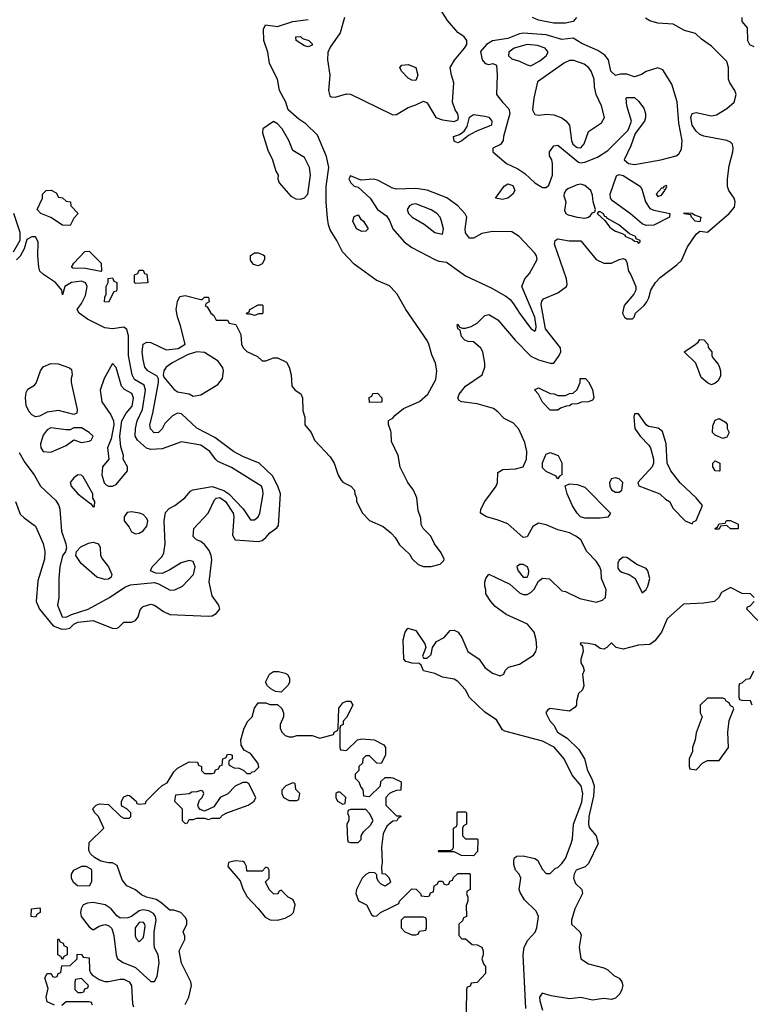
# Model space of a CAD drawing. Header units: inches. Extents: x 1793389 to 1900389, y 320802 to 470796.
# Tile 707 of 752: x 1888067 to 1891878, y 424552 to 429679. Entities that reach past the tile are written whole.
import ezdxf

# ---------------------------------------------------------------- set-up
doc = ezdxf.new("R2010")
doc.units = ezdxf.units.IN
doc.header["$MEASUREMENT"] = 0
doc.layers.add('B8482', color=7, linetype='Continuous')
doc.layers.add('B8492', color=7, linetype='Continuous')

msp = doc.modelspace()

# ---------------------------------------------------------------- linework, layer by layer
at = {"layer": 'B8482', "color": 2}
for points, elevation in [([(1890000, 428286.9), (1889993.8, 428293.8), (1889923.3, 428323.3), (1889810, 428405.2), (1889749.3, 428470), (1889719.5, 428530), (1889684.4, 428584.4), (1889675.1, 428610), (1889670, 428646), (1889663.7, 428730), (1889663.6, 428810), (1889678, 428910), (1889666, 428966), (1889618.3, 429078.3), (1889557.2, 429137.2), (1889521.7, 429161.7), (1889466, 429210), (1889452.7, 429250), (1889420.9, 429310), (1889409.6, 429370), (1889368, 429450), (1889359.5, 429510), (1889339.3, 429570), (1889338, 429630), (1889348, 429652), (1889410, 429644), (1889490, 429668.8), (1889570, 429679.5)], 238), ([(1889759.1, 429690), (1889736.3, 429610), (1889684.8, 429535.2), (1889672, 429508), (1889670.3, 429470), (1889683.1, 429390), (1889676.4, 429310), (1889683.1, 429283.1), (1889690, 429277.3), (1889710, 429274.9), (1889770, 429293), (1889790, 429290.6), (1890000, 429188.6)], 238), ([(1890000, 428806.4), (1889930, 428843.7), (1889910, 428849.4), (1889844, 428844), (1889790, 428866), (1889782, 428850), (1889792, 428830), (1889810, 428812), (1889830, 428806.8), (1889893.4, 428750), (1889930, 428690.8), (1889976.9, 428656.9), (1889992.8, 428632.7), (1890000, 428615.3)], 238), ([(1888035.3, 428470), (1888069, 428531), (1888069.2, 428570), (1888036.2, 428670)], 242), ([(1888065.2, 427425.2), (1888094.2, 427374.2), (1888142, 427310), (1888176, 427250), (1888255.9, 427175.9), (1888270.8, 427150), (1888276.3, 427130), (1888284.5, 427015.5), (1888307.7, 426950), (1888310.8, 426929.2), (1888306.8, 426910), (1888290, 426888), (1888277.3, 426830), (1888270.7, 426769.3), (1888270.6, 426670.6), (1888264.9, 426630), (1888288.2, 426570), (1888310, 426568.4), (1888337.2, 426582.8), (1888424, 426610), (1888535.3, 426670), (1888615.5, 426724.5), (1888643.7, 426736.3), (1888770, 426748), (1888790, 426742), (1888851.3, 426708.7), (1888875.3, 426710), (1888916, 426730), (1888972.3, 426790), (1888980.9, 426830), (1888970, 426857.2), (1888950, 426863.7), (1888908.5, 426851.5), (1888850, 426814), (1888810, 426795.3), (1888776.4, 426796.4), (1888748, 426810), (1888758, 426830), (1888810, 426884.7), (1888817.5, 426902.5), (1888824.5, 426950), (1888819.3, 427070), (1888826.8, 427113.2), (1888846.3, 427133.7), (1888875.3, 427150), (1888928, 427190), (1888956.4, 427223.6), (1888968.4, 427231.6), (1889070, 427247.6), (1889130, 427227.2), (1889157.4, 427210), (1889231.3, 427131.3), (1889270, 427074.8), (1889290, 427074), (1889309.2, 427090), (1889318, 427110), (1889336.2, 427210), (1889334.5, 427230), (1889326, 427250), (1889296, 427270), (1889170, 427347.3), (1889099.3, 427379.3), (1889086.6, 427390), (1889058, 427430), (1889010, 427463.6), (1888910, 427481.2), (1888810, 427445.1), (1888750, 427440.7), (1888728.3, 427448.3), (1888680.9, 427490), (1888669.6, 427510), (1888669.7, 427550), (1888678.7, 427590), (1888706.9, 427650), (1888722, 427750), (1888715.8, 427775.8), (1888666.1, 427806.1), (1888653.6, 427830), (1888633.3, 427930), (1888633.4, 428033.4), (1888626, 428066), (1888610, 428077.2), (1888550, 428069.4), (1888510, 428075.1), (1888420.1, 428120.1), (1888378, 428150), (1888366, 428170), (1888390, 428202), (1888410, 428242), (1888419.5, 428290), (1888410, 428309), (1888390, 428316.9), (1888338, 428310), (1888302, 428290), (1888290, 428246), (1888286, 428270), (1888254, 428310), (1888191.5, 428351.5), (1888172.7, 428370), (1888166.6, 428390), (1888162.7, 428450), (1888163.1, 428523.1), (1888150, 428548), (1888130, 428548.7), (1888105.4, 428534.6), (1888090, 428486), (1888070, 428448), (1888050, 428428.7)], 242), ([(1888044.7, 427170), (1888070, 427104.7), (1888090, 427084.7), (1888150, 427042), (1888190, 426952), (1888198, 426910), (1888197.1, 426870), (1888162, 426758), (1888153, 426650), (1888170.5, 426610), (1888242.4, 426522.4), (1888286.2, 426506.2), (1888313.3, 426506.7), (1888328.5, 426511.5), (1888350, 426532.2), (1888370, 426542), (1888450.4, 426550.3), (1888549.3, 426510.7), (1888571.5, 426508.5), (1888584.5, 426515.5), (1888610, 426542), (1888650, 426542), (1888669.7, 426550.3), (1888684.2, 426570), (1888694.5, 426605.5), (1888703.3, 426616.7), (1888710, 426622.8), (1888750, 426636), (1888770, 426631.3), (1888816.9, 426596.9), (1888850, 426582), (1889050, 426574), (1889070, 426574.8), (1889090, 426586.8), (1889109.2, 426610), (1889105.2, 426630), (1889070, 426679), (1889054, 426750), (1889067.2, 426867.2), (1889065.1, 426890), (1889054.5, 426914.5), (1889030, 426946), (1889010, 426962.7), (1888988, 426970), (1888970, 426988), (1888974, 427030), (1889049.3, 427110), (1889081.1, 427178.9), (1889090, 427187.7), (1889110, 427190.3), (1889138.7, 427170), (1889178.4, 427110), (1889182.4, 427090), (1889175.5, 426995.5), (1889190, 426970.8), (1889310, 426962), (1889330, 426967.3), (1889350, 426982.8), (1889370, 427007.3), (1889407.2, 427032.8), (1889414.5, 427045.5), (1889425.1, 427210), (1889411.6, 427250), (1889384, 427304), (1889314, 427370), (1889230, 427404.5), (1889181.2, 427430), (1889083.8, 427503.8), (1888990, 427552.7), (1888910, 427627.3), (1888890, 427629.6), (1888863.6, 427616.4), (1888823.7, 427576.3), (1888810, 427549.2), (1888790, 427529.5), (1888768, 427528), (1888747.9, 427547.9), (1888745.6, 427570), (1888760.5, 427630), (1888789.5, 427789.5), (1888789.5, 427809.5), (1888783.7, 427823.7), (1888734, 427850), (1888719.5, 427870), (1888709.7, 427909.7), (1888706, 427950), (1888709.6, 427990), (1888730, 428000.7), (1888750, 427998), (1888830, 427960.7), (1888892.7, 427967.3), (1888928.7, 427990), (1888905.1, 428085.1), (1888888.9, 428131.1), (1888882, 428170), (1888888.4, 428211.6), (1888902, 428238), (1888930, 428242), (1889010, 428222), (1889018, 428222), (1889030, 428234), (1889050, 428234), (1889054, 428210), (1889038, 428202), (1889034, 428190), (1889043.6, 428183.6), (1889062, 428150), (1889078, 428138), (1889090, 428114), (1889150, 428114), (1889158, 428098), (1889192.7, 428092.7), (1889219.6, 428039.6), (1889222, 427990), (1889232, 427970), (1889250, 427952), (1889305.4, 427925.4), (1889330, 427902), (1889350, 427902), (1889390, 427918), (1889410, 427918), (1889456.3, 427896.3), (1889471, 427870), (1889481, 427830), (1889484.7, 427770), (1889502, 427750), (1889530.7, 427730.7), (1889541, 427710), (1889542.8, 427642.8), (1889552, 427610), (1889552, 427570), (1889584.7, 427530), (1889602, 427490), (1889683.5, 427403.5), (1889704.7, 427370), (1889726.8, 427306.8), (1889742, 427282), (1889751.1, 427271.1), (1889792, 427250), (1889811.3, 427230), (1889812, 427210), (1889822, 427190), (1889822, 427170), (1889852, 427110), (1889890, 427072), (1889959.8, 427039.8), (1890000, 427006.6)], 238), ([(1890000, 427536.1), (1889988.4, 427571.6), (1889988.7, 427591.3), (1890000, 427598.4)], 238), ([(1888930, 424552), (1888949, 424590), (1888962, 424650), (1888958, 424670), (1888910, 424766), (1888898, 424830), (1888928, 424890), (1888927.3, 424907.3), (1888918, 424930), (1888938, 424970), (1888938, 424990), (1888930, 425006), (1888906, 425030), (1888870, 425042), (1888850, 425042), (1888802.5, 425082.5), (1888777.5, 425097.5), (1888728, 425110), (1888702, 425122), (1888670, 425148), (1888626, 425170), (1888600.4, 425200.4), (1888575.3, 425275.3), (1888550, 425288.7), (1888530, 425288.7), (1888490, 425298), (1888456.4, 425316.4), (1888436.4, 425336.4), (1888427.3, 425352.7), (1888430, 425394), (1888506, 425470), (1888478, 425530), (1888458, 425550), (1888448.4, 425568.4), (1888450, 425574), (1888466, 425590), (1888483.1, 425596.9), (1888530, 425592), (1888594, 425530), (1888610, 425522), (1888638, 425522), (1888646, 425530), (1888646, 425550), (1888626, 425570), (1888602, 425582), (1888598, 425590), (1888598, 425610), (1888610, 425632), (1888630, 425642), (1888639.6, 425639.6), (1888674, 425610), (1888678, 425598), (1888690, 425594), (1888722, 425598), (1888726, 425610), (1888786, 425670), (1888809.1, 425690.9), (1888834.6, 425705.4), (1888870, 425762), (1888890, 425782), (1888950, 425814), (1888992.7, 425812.7), (1888998, 425798), (1889014, 425790), (1889014, 425770), (1889030, 425754), (1889070, 425754), (1889082, 425758), (1889087.3, 425772.7), (1889102, 425778), (1889110, 425794), (1889122, 425798), (1889126, 425830), (1889142, 425838), (1889150, 425854), (1889167.3, 425852.7), (1889174, 425850), (1889174, 425830), (1889158, 425822), (1889154, 425810), (1889158, 425798), (1889183.6, 425783.6), (1889210, 425782), (1889234, 425770), (1889250, 425754), (1889270, 425754), (1889278, 425762), (1889290, 425764.7), (1889312.9, 425787.1), (1889310, 425806), (1889270, 425858), (1889236.4, 425876.4), (1889221.2, 425901.2), (1889219, 425930), (1889234.6, 425985.4), (1889254.6, 426025.4), (1889278, 426050), (1889290, 426094), (1889310, 426122), (1889350, 426122), (1889370, 426114), (1889410, 426114), (1889432.7, 426092.7), (1889442, 426070), (1889442, 426050), (1889424.7, 426010), (1889424.7, 425990), (1889432, 425970), (1889450, 425952), (1889470, 425944.7), (1889490, 425944.7), (1889510, 425951.3), (1889590, 425951.3), (1889630, 425938), (1889702, 425958), (1889706, 425970), (1889722, 425978), (1889726, 425990), (1889730, 426094), (1889750, 426122), (1889770, 426131), (1889790, 426131.3), (1889802, 426110), (1889770, 426046), (1889752.7, 426027.3), (1889751.6, 426008.4), (1889738, 426002), (1889734, 425990), (1889734, 425890), (1889738, 425878), (1889770, 425874), (1889826, 425930), (1889850, 425934), (1889914, 425930), (1889963.6, 425903.6), (1889972, 425890), (1889972, 425850), (1889950, 425806), (1889927.3, 425807.3), (1889890, 425846), (1889870, 425846), (1889854, 425830), (1889852.7, 425807.3), (1889834, 425790), (1889834, 425770), (1889814, 425750), (1889814, 425730), (1889834, 425710), (1889843.6, 425683.6), (1889854, 425670), (1889858, 425638), (1889890, 425634), (1889946, 425690), (1889948.4, 425711.6), (1889970, 425734), (1890000, 425732.5)], 234), ([(1890000, 425653), (1889994, 425650), (1889974, 425630), (1889974, 425590), (1890000, 425564)], 234), ([(1890000, 425497.6), (1889979.6, 425480.4), (1889959.6, 425440.4), (1889951, 425370), (1889956, 425290), (1889951.3, 425270), (1889954, 425234), (1889970, 425232), (1889990, 425212), (1889998, 425190), (1889996, 425184), (1889970, 425168), (1889950, 425178), (1889938, 425190), (1889928, 425210), (1889927.3, 425227.3), (1889916.4, 425236.4), (1889890, 425238), (1889870, 425228), (1889851.1, 425208.9), (1889821, 425150), (1889818, 425130), (1889831.6, 425091.6), (1889874, 425070), (1889899.6, 425019.6), (1889910, 425012), (1889927.3, 425012.7), (1889946, 425030), (1890000, 425057)], 234), ([(1888248.4, 424548.4), (1888210, 424566), (1888206, 424590), (1888215.3, 424635.3), (1888198, 424690), (1888210, 424712), (1888232, 424712), (1888238, 424698), (1888250, 424694), (1888262, 424698), (1888267.3, 424712.7), (1888282, 424718), (1888287.3, 424752.7), (1888330, 424754), (1888366, 424790), (1888367.3, 424812.7), (1888390, 424812), (1888398, 424798), (1888430, 424794), (1888431.3, 424730), (1888436.9, 424716.9), (1888445.4, 424705.4), (1888482, 424682), (1888510, 424671.3), (1888530, 424671), (1888590, 424684), (1888610, 424684), (1888637.3, 424670), (1888650.5, 424650), (1888654.4, 424554.4), (1888659.6, 424539.6)], 234), ([(1888447.3, 424547.3), (1888442, 424562), (1888430, 424566), (1888310, 424566), (1888286, 424546)], 234)]:
    msp.add_lwpolyline(points, dxfattribs=dict(at, elevation=elevation))
for points, elevation in [([(1889570, 429538), (1889550, 429542), (1889508, 429570), (1889506, 429590), (1889530, 429590.7), (1889541, 429581), (1889574, 429570), (1889590, 429554), (1889590, 429546)], 234), ([(1889390, 429148.7), (1889334, 429110), (1889332, 429090), (1889359.8, 428999.8), (1889384.7, 428950), (1889402, 428890), (1889414, 428870), (1889412, 428850), (1889418, 428830), (1889479.6, 428759.6), (1889505.4, 428745.4), (1889530, 428744.7), (1889550, 428752), (1889568, 428770), (1889581.2, 428870), (1889577.2, 428910), (1889550, 428962), (1889490, 428998), (1889469.2, 429050), (1889435.1, 429110), (1889410, 429137.2)], 242), ([(1888330, 428608), (1888290, 428608.7), (1888230, 428649), (1888178, 428670), (1888158, 428690), (1888186, 428750), (1888186, 428770), (1888206, 428790), (1888231.6, 428791.6), (1888256.9, 428776.9), (1888270, 428754), (1888290, 428752), (1888310, 428734), (1888332, 428730), (1888334, 428710), (1888372, 428670), (1888350, 428646)], 238), ([(1889850, 428575.3), (1889822, 428590), (1889802, 428630), (1889810, 428654), (1889830, 428662), (1889842.8, 428642.8), (1889858, 428630), (1889882, 428590), (1889870, 428578)], 234), ([(1888490, 428368), (1888410, 428382.7), (1888344.7, 428384.7), (1888338, 428390), (1888350, 428411.3), (1888407.3, 428472.7), (1888430, 428474), (1888491.6, 428411.6), (1888494, 428370)], 238), ([(1889310, 428398), (1889284.7, 428404.7), (1889270, 428426), (1889269.1, 428450.9), (1889290, 428464.7), (1889310, 428464.7), (1889335.3, 428455.3), (1889342, 428450), (1889342, 428430), (1889330, 428408)], 238), ([(1888670, 428306), (1888666, 428310), (1888666, 428350), (1888682, 428358), (1888690, 428374), (1888710, 428374), (1888718, 428358), (1888730, 428354), (1888734, 428310), (1888730, 428308.7)], 238), ([(1888530, 428208), (1888509, 428210), (1888510, 428234), (1888518, 428250), (1888518, 428290), (1888528, 428310), (1888528, 428332), (1888550, 428334), (1888558, 428318), (1888574, 428310), (1888572.7, 428272.7), (1888570, 428266), (1888558, 428262)], 238), ([(1889290, 428138), (1889270, 428146), (1889250, 428146), (1889248, 428150), (1889262, 428158), (1889266, 428170), (1889310, 428194), (1889330, 428194), (1889334, 428190), (1889334, 428150), (1889330, 428148), (1889312.7, 428147.3)], 238), ([(1888990, 427949.3), (1888944, 427936), (1888865.2, 427894.8), (1888830.5, 427869.5), (1888818.8, 427850), (1888814.8, 427830), (1888818, 427818), (1888870, 427754.9), (1888890, 427741.6), (1888950, 427730.7), (1888970, 427718.8), (1889010, 427724.9), (1889099.7, 427780.3), (1889122.9, 427810), (1889129.6, 427850), (1889126, 427866), (1889100.5, 427900.5), (1889030, 427946)], 238), ([(1888350, 427622.7), (1888270, 427644.5), (1888210, 427636.2), (1888170, 427614.5), (1888150, 427611.8), (1888130, 427620.7), (1888116.6, 427636.6), (1888101.4, 427670), (1888097.7, 427710), (1888101.7, 427738.3), (1888110, 427756), (1888144, 427776), (1888153.2, 427786.8), (1888176, 427850), (1888190, 427870.7), (1888230, 427888), (1888267.7, 427887.7), (1888326.4, 427866.4), (1888337.3, 427857.3), (1888341, 427830), (1888334.8, 427810), (1888334.8, 427790), (1888366, 427650), (1888364.7, 427630)], 242), ([(1888550, 427888), (1888506.8, 427810), (1888486.8, 427750), (1888494.8, 427690), (1888541.4, 427621.4), (1888556, 427590), (1888558, 427570), (1888543.5, 427496.5), (1888524.7, 427450), (1888532, 427390), (1888498, 427350), (1888496, 427310), (1888507.7, 427267.7), (1888517.3, 427257.3), (1888530, 427250.8), (1888550, 427250.8), (1888570, 427258.8), (1888628.7, 427330), (1888628, 427350), (1888606, 427390), (1888608, 427410), (1888594.8, 427454.8), (1888589, 427511), (1888599.3, 427590), (1888622, 427630), (1888652.9, 427667.1), (1888660.5, 427710), (1888652.2, 427732.2), (1888612.7, 427752.7), (1888598.4, 427770), (1888570, 427868)], 246), ([(1889890, 427686), (1889888, 427712), (1889902, 427718), (1889907.3, 427732.7), (1889930, 427734), (1889954, 427710), (1889954, 427690), (1889950, 427688)], 238), ([(1888230, 427554.5), (1888210, 427543.7), (1888190, 427516), (1888175.5, 427470), (1888177.3, 427450), (1888190, 427431), (1888230, 427427.3), (1888310, 427461), (1888349.3, 427490.7), (1888390, 427478), (1888430, 427484), (1888439, 427490), (1888449.2, 427510), (1888429.5, 427530), (1888390, 427553.1), (1888350, 427554.3), (1888330, 427544), (1888310, 427542.7)], 246), ([(1888370, 427308.7), (1888350, 427294), (1888331, 427270), (1888334.8, 427250), (1888370, 427210.8), (1888438, 427158), (1888450, 427142), (1888456.4, 427143.6), (1888458, 427170), (1888448.4, 427188.4), (1888448, 427210), (1888398, 427298), (1888390, 427308)], 246), ([(1888650, 427117.2), (1888626.4, 427113.6), (1888612, 427090), (1888612, 427070), (1888637.3, 427037.3), (1888650, 427012), (1888670, 427002), (1888690, 427004.7), (1888710, 427018), (1888730, 427042), (1888734.5, 427070), (1888730, 427082), (1888710, 427102.7), (1888691.1, 427108.9)], 246), ([(1888510, 426763.7), (1888470, 426776), (1888387.2, 426847.2), (1888359, 426890), (1888364, 426910), (1888385.8, 426934.2), (1888425.8, 426954.2), (1888450, 426959.1), (1888478, 426950), (1888486.8, 426930), (1888488, 426890), (1888498, 426870), (1888530.5, 426830), (1888547.3, 426790), (1888543.5, 426776.5), (1888530, 426766)], 242), ([(1889430, 426178), (1889400.4, 426180.4), (1889374.6, 426194.6), (1889358, 426210), (1889348, 426230), (1889368.9, 426271.1), (1889390, 426284.7), (1889414.6, 426285.4), (1889450, 426276), (1889462, 426270), (1889472, 426250), (1889472, 426230), (1889465.4, 426214.6)], 234), ([(1889250, 425708), (1889230, 425708), (1889190, 425688), (1889150.9, 425649.1), (1889111.6, 425628.4), (1889078.8, 425581.2), (1889030, 425558), (1889007.3, 425567.3), (1888998, 425578), (1888995.3, 425590), (1889004, 425616), (1889018, 425630), (1889026, 425650), (1889022, 425662), (1889010, 425666), (1888990, 425658), (1888963.6, 425656.4), (1888950, 425648), (1888878, 425642), (1888874, 425610), (1888914, 425570), (1888914, 425510), (1888930, 425494), (1888942, 425498), (1888950, 425514), (1888970, 425514), (1888990, 425522), (1889030, 425522), (1889050, 425514), (1889070, 425522), (1889110, 425522), (1889123.1, 425536.9), (1889146, 425550), (1889258, 425590), (1889288, 425610), (1889298, 425630), (1889260.4, 425700.4)], 234), ([(1889490, 425706), (1889454, 425690), (1889432.7, 425667.3), (1889432, 425650), (1889442, 425630), (1889470, 425614), (1889510, 425614), (1889522, 425618), (1889526, 425650), (1889506, 425670), (1889502, 425702)], 234), ([(1889736.4, 425656.4), (1889723.6, 425656.4), (1889714, 425650), (1889714, 425630), (1889722, 425610), (1889750, 425594), (1889762, 425598), (1889766, 425630)], 234), ([(1889870, 425566), (1889790, 425566), (1889778, 425562), (1889774, 425550), (1889782, 425530), (1889782, 425510), (1889772, 425490), (1889774, 425410), (1889778, 425398), (1889790, 425394), (1889830, 425394), (1889846, 425410), (1889846, 425430), (1889858, 425450), (1889894.6, 425485.4), (1889908, 425510), (1889890, 425546)], 234), ([(1889190, 425299), (1889154, 425290), (1889152, 425270), (1889216, 425196), (1889230, 425154), (1889251.6, 425111.6), (1889310, 425052), (1889345.4, 425005.4), (1889371.6, 424991.6), (1889410, 424991), (1889450, 425001), (1889482, 425018), (1889494, 425030), (1889502, 425070), (1889495.3, 425090), (1889490, 425098), (1889466, 425110), (1889430, 425146), (1889418, 425142), (1889410, 425126), (1889388.4, 425128.4), (1889366, 425150), (1889348, 425190), (1889366, 425210), (1889366, 425250), (1889362, 425262), (1889350, 425266), (1889330, 425246), (1889250, 425246), (1889248, 425270), (1889238, 425290), (1889230, 425295.3)], 234), ([(1888430, 425168), (1888369.1, 425169.1), (1888347.3, 425187.3), (1888338, 425210), (1888338, 425230), (1888348.9, 425251.1), (1888391.6, 425271.6), (1888411.6, 425271.6), (1888438, 425258), (1888442, 425250), (1888442, 425190)], 234), ([(1888150, 425006), (1888128, 425010), (1888128.7, 425050), (1888170, 425054), (1888174, 425050), (1888174, 425030), (1888158, 425022)], 234), ([(1888450, 425081.7), (1888420.3, 425079.7), (1888398.8, 425070), (1888387.3, 425050), (1888384, 425030), (1888387.3, 425010), (1888430, 424956), (1888450, 424941), (1888481.6, 424958.4), (1888510, 424967.7), (1888530, 424962), (1888546.4, 424946.4), (1888558.4, 424910), (1888570.4, 424810.4), (1888577.3, 424790), (1888606, 424770), (1888670, 424743.8), (1888750, 424671), (1888770, 424671.3), (1888783.2, 424696.8), (1888794, 424770), (1888787.7, 424807.7), (1888770, 424848.7), (1888767.1, 424867.1), (1888767.6, 424930), (1888777.7, 424990), (1888774, 425010), (1888764.4, 425024.4), (1888739.8, 425039.8), (1888710, 425044.4), (1888690, 425038.9), (1888650.4, 425010), (1888630, 425002.3), (1888590, 425001.6), (1888572.7, 425012.7), (1888544.5, 425050), (1888513.2, 425070)], 238), ([(1888710, 424980.9), (1888690, 424977.6), (1888668, 424950), (1888668.1, 424908.1), (1888674.4, 424894.4), (1888690, 424878), (1888710, 424898), (1888713.3, 424910), (1888720.1, 424960.1), (1888719.5, 424970)], 242), ([(1888290, 424786), (1888282, 424802), (1888266, 424810), (1888266, 424890), (1888270, 424894), (1888278, 424878), (1888294, 424870), (1888298, 424858), (1888314, 424850), (1888314, 424810), (1888298, 424802)], 234), ([(1888390, 424686), (1888358, 424682), (1888354, 424670), (1888354, 424630), (1888370, 424614), (1888390, 424614), (1888402, 424618), (1888407.3, 424632.7), (1888422, 424638), (1888426, 424650)], 234)]:
    msp.add_lwpolyline(points, close=True, dxfattribs=dict(at, elevation=elevation))
at = {"layer": 'B8492', "color": 2}
for points, elevation in [([(1890000, 429188.6), (1890010, 429183.8), (1890030, 429185.5), (1890090, 429222), (1890130, 429234.8), (1890170, 429254.8), (1890190, 429246), (1890234.8, 429170), (1890270, 429157.1), (1890330, 429148.5), (1890350, 429158), (1890353, 429170), (1890350, 429188), (1890335.3, 429210), (1890322, 429250), (1890329.2, 429350), (1890316, 429390), (1890309, 429430), (1890332.1, 429467.9), (1890384, 429530), (1890395.3, 429550), (1890395.3, 429570), (1890382, 429590), (1890350, 429612.7), (1890294.7, 429674.7), (1890250, 429746.6)], 238), ([(1890702.7, 424530), (1890689, 424810), (1890695.1, 424850), (1890713.6, 424886.4), (1890751.4, 424928.6), (1890760.9, 424950), (1890769.2, 425010), (1890758, 425038), (1890696.4, 425096.4), (1890674.6, 425134.6), (1890668.7, 425150), (1890678, 425210), (1890668, 425230), (1890648.7, 425250), (1890640.2, 425280.2), (1890640.2, 425299.8), (1890644.7, 425315.3), (1890656.4, 425323.6), (1890690, 425324.7), (1890750, 425312), (1890763.6, 425303.6), (1890790, 425254), (1890810, 425234), (1890830, 425234), (1890858, 425262), (1890870, 425264.7), (1890890, 425286), (1890910, 425311.3), (1890939.5, 425390), (1890945.8, 425414.2), (1890951.3, 425490), (1890995.5, 425604.5), (1891000.5, 425650), (1890991.3, 425690), (1890945.4, 425745.4), (1890903.7, 425830), (1890850.9, 425890.9), (1890790, 425922.4), (1890594.2, 425974.2), (1890582, 425982), (1890550, 426034), (1890490, 426073.2), (1890409.6, 426149.7), (1890389.2, 426190), (1890350, 426232.7), (1890330, 426245.2), (1890270, 426255.3), (1890230, 426275.3), (1890170, 426288), (1890158, 426318), (1890147.3, 426327.3), (1890111.6, 426328.4), (1890078, 426338), (1890068, 426350), (1890064, 426450), (1890075.3, 426490), (1890089, 426511), (1890130, 426498), (1890178, 426430), (1890182, 426410), (1890164.7, 426364.7), (1890170, 426354), (1890190, 426354), (1890210, 426374), (1890218, 426410), (1890238, 426442), (1890278, 426462), (1890310, 426498), (1890330, 426501), (1890351.3, 426490), (1890370, 426462), (1890401, 426390), (1890461, 426350), (1890490, 426306), (1890530, 426276), (1890570, 426262), (1890588.4, 426271.6), (1890595.3, 426290), (1890612.7, 426307.3), (1890670, 426323.8), (1890744, 426370), (1890756, 426390), (1890761.2, 426410), (1890758, 426450), (1890746, 426490), (1890711.9, 426531.9), (1890601.7, 426581.7), (1890543.3, 426623.3), (1890521.2, 426650), (1890495.3, 426690), (1890495.3, 426710), (1890489, 426730), (1890489, 426750), (1890495.3, 426770), (1890510, 426792), (1890619.9, 426739.9), (1890670, 426694.9), (1890690, 426686), (1890710, 426686), (1890730, 426696.4), (1890746.3, 426713.7), (1890770, 426754.8), (1890790.9, 426770.9), (1890826.8, 426766.8), (1890890, 426706), (1890910, 426701), (1890985.2, 426665.2), (1891070, 426646), (1891103.1, 426656.9), (1891118, 426670), (1891122, 426710), (1891097.2, 426770), (1891096, 426810), (1891089.2, 426830), (1891070, 426859), (1891021.2, 426910), (1890989, 426970), (1890964, 426990), (1890930, 427006.6), (1890870, 427022.7), (1890810, 427049.2), (1890770, 427058), (1890739.6, 427040.4), (1890710, 426986), (1890690, 426982), (1890610, 427053.2), (1890554.8, 427074.8), (1890498, 427090), (1890468, 427110), (1890468.7, 427130), (1890489.3, 427170), (1890549.3, 427250), (1890556, 427270), (1890558, 427322), (1890583.1, 427336.9), (1890650, 427340.7), (1890689.3, 427350.7), (1890706, 427390), (1890709.3, 427430), (1890698, 427478), (1890666.3, 427546.3), (1890638.6, 427578.6), (1890590, 427602), (1890558, 427638), (1890535.1, 427655.1), (1890450, 427679), (1890369.1, 427689.1), (1890356.4, 427696.4), (1890348.4, 427708.4), (1890355.3, 427730), (1890390, 427771.3), (1890475.3, 427830), (1890489, 427870), (1890489.2, 427890), (1890479, 427950), (1890469.3, 427969.3), (1890430, 428002), (1890403.1, 428003.1), (1890386, 428010), (1890368, 428030), (1890362, 428062), (1890348.7, 428068.7), (1890346, 428090), (1890350, 428094), (1890358, 428078), (1890372.7, 428072.7), (1890390, 428072), (1890419, 428081), (1890450, 428098), (1890490, 428138), (1890510, 428144.7), (1890556.7, 428116.7), (1890647.3, 428010), (1890730, 427927.3), (1890770, 427907.3), (1890830, 427890.7), (1890850, 427890.7), (1890876.9, 427930), (1890885.1, 427950), (1890883.7, 427970), (1890806.2, 428070), (1890783.8, 428196.2), (1890786.2, 428213.8), (1890794.5, 428225.5), (1890870, 428257.3), (1890915.3, 428290), (1890919.3, 428300.7), (1890916, 428330), (1890853.2, 428510), (1890855.3, 428530), (1890870, 428537.3), (1890928.3, 428528.3), (1890990, 428527.3), (1891070, 428431), (1891110, 428411.3), (1891150, 428411.3), (1891190, 428430.8), (1891210, 428434.8), (1891222, 428430), (1891230, 428414), (1891238, 428370), (1891251, 428350), (1891276, 428290), (1891276, 428270), (1891266, 428250), (1891216, 428190), (1891206.8, 428150), (1891218, 428130), (1891230, 428121), (1891259, 428121), (1891268, 428130), (1891275.3, 428150), (1891319, 428190), (1891334, 428210), (1891344, 428230), (1891354, 428270), (1891379.3, 428310), (1891403.5, 428336.5), (1891490, 428402), (1891514.2, 428425.8), (1891544.6, 428495.4), (1891590, 428562.8), (1891610, 428578), (1891650, 428572), (1891762, 428670), (1891790, 428702), (1891792.7, 428730), (1891789.2, 428750), (1891761.2, 428790), (1891753.2, 428810), (1891753.2, 428850), (1891762, 428918), (1891782, 428990), (1891783.7, 429010), (1891779.3, 429030), (1891770, 429041.2), (1891750, 429049.4), (1891630, 429073.2), (1891610, 429081.2), (1891590, 429099), (1891570, 429129), (1891562.7, 429170), (1891570, 429191.3), (1891590, 429196), (1891670, 429178), (1891696.5, 429183.5), (1891750, 429216), (1891788.7, 429250), (1891798, 429290), (1891792.3, 429310), (1891766, 429350), (1891759.3, 429370), (1891758, 429430), (1891750, 429462), (1891670, 429541.2), (1891617.5, 429577.5), (1891586.6, 429606.6), (1891530, 429622), (1891470, 429656), (1891390, 429660.9), (1891350, 429672.7), (1891326.8, 429686.8)], 234), ([(1890967.3, 429690), (1890950.3, 429669.7), (1890910, 429661.6), (1890850, 429661.6), (1890770, 429676), (1890738, 429690)], 234), ([(1891828.7, 429690), (1891828.7, 429670), (1891856.4, 429636.4), (1891858, 429570), (1891868, 429550), (1891890, 429539)], 230), ([(1890000, 428615.3), (1890010.5, 428590), (1890070, 428521.6), (1890110, 428492.7), (1890230, 428430.5), (1890250, 428422), (1890290, 428416), (1890390, 428344.9), (1890522, 428282), (1890599.3, 428239.3), (1890622, 428222), (1890639.9, 428199.9), (1890670.8, 428150), (1890730, 428071), (1890750, 428058), (1890755.1, 428064.9), (1890757.2, 428082.8), (1890749.4, 428130), (1890682, 428290), (1890699, 428330), (1890722, 428358), (1890762.7, 428430), (1890759.3, 428450), (1890750, 428464), (1890669, 428550), (1890630, 428574), (1890530, 428576), (1890474.4, 428565.6), (1890430, 428542), (1890410, 428542), (1890389.5, 428569.5), (1890387, 428590), (1890396, 428650), (1890387.2, 428667.2), (1890349.2, 428710), (1890291.2, 428751.2), (1890190, 428791.6), (1890130, 428799.7), (1890030, 428796.2), (1890004.2, 428804.2), (1890000, 428806.4)], 238), ([(1890000, 427598.4), (1890010, 427604.7), (1890021.2, 427618.8), (1890066, 427654), (1890150, 427690.6), (1890192.3, 427730), (1890234.8, 427805.2), (1890239.3, 427850), (1890233.2, 427890), (1890213.6, 427933.6), (1890199, 427990), (1890190, 428008), (1890079, 428170), (1890033.2, 428250), (1890000, 428286.9)], 238), ([(1890000, 427006.6), (1890003.6, 427003.6), (1890023.6, 426983.6), (1890045.4, 426945.4), (1890096.9, 426896.9), (1890111.6, 426871.6), (1890142, 426842), (1890170, 426832), (1890210, 426832), (1890256.4, 426843.6), (1890276.4, 426863.6), (1890278, 426870), (1890263.1, 426903.1), (1890228, 426950), (1890208, 426990), (1890168.9, 427028.9), (1890158, 427050), (1890156.4, 427083.6), (1890143.1, 427123.1), (1890135.3, 427190), (1890118, 427230), (1890088, 427270), (1890048.9, 427348.9), (1890038, 427410), (1890003.1, 427483.1), (1890002, 427530), (1890000, 427536.1)], 238), ([(1891892, 426670), (1891874, 426690), (1891830, 426692), (1891770, 426722), (1891723.1, 426696.9), (1891708, 426670), (1891686, 426650), (1891630, 426641), (1891524.7, 426635.3), (1891440.1, 426559.9), (1891409.2, 426490), (1891375.1, 426444.9), (1891350, 426426), (1891290, 426422.8), (1891210, 426401), (1891174, 426410), (1891150, 426434), (1891126, 426410), (1891110, 426402), (1891090, 426404.7), (1891063.6, 426423.6), (1891028.7, 426431.3), (1890990, 426434), (1890986, 426430), (1890998, 426418), (1891002, 426390), (1890989, 426350), (1890989, 426330), (1891002, 426310), (1891008, 426290), (1890998, 426270), (1891006, 426210), (1890998, 426190), (1890978, 426170), (1890968, 426130), (1890968, 426110), (1890960.4, 426099.6), (1890930, 426078), (1890830, 426092), (1890816.4, 426083.6), (1890808, 426070), (1890828.4, 426028.4), (1890850, 426006), (1890868, 425970), (1890918, 425938), (1890979.3, 425879.3), (1891009, 425830), (1891023.7, 425770), (1891046.3, 425726.3), (1891058.4, 425690), (1891056.6, 425636.6), (1891032, 425530), (1891029.4, 425490), (1891033.2, 425473.2), (1891069.4, 425429.4), (1891079.3, 425390), (1891030, 425284.7), (1891012.1, 425267.9), (1890965.2, 425250), (1890955.1, 425230), (1890952.3, 425210), (1890961.5, 425181.5), (1890995.3, 425150), (1890999, 425130), (1890959, 425050), (1890942, 424990), (1890942, 424970), (1890984, 424930), (1890992, 424912), (1890981.2, 424850), (1890989, 424790), (1891030, 424762.7), (1891110, 424742.7), (1891130, 424732.7), (1891162.5, 424702.5), (1891189.3, 424689.3), (1891204, 424670), (1891209, 424650), (1891204, 424630), (1891192.5, 424607.5), (1891170, 424584.7), (1891150, 424578), (1891110, 424582), (1891050, 424574), (1890990, 424587.7), (1890930, 424580.7), (1890835.9, 424595.9), (1890788.7, 424610), (1890774, 424590), (1890776, 424570), (1890790, 424522)], 230), ([(1891912, 426550), (1891854, 426610), (1891858, 426622), (1891870, 426626), (1891892, 426650)], 230), ([(1891882, 426110), (1891872.7, 426132.7), (1891830, 426134), (1891818, 426138), (1891814, 426150), (1891814, 426210), (1891818, 426222), (1891830, 426226), (1891850, 426246), (1891871.6, 426248.4), (1891891.1, 426288.9)], 230), ([(1890000, 425732.5), (1890010, 425732), (1890054, 425710), (1890052.7, 425667.3), (1890030, 425666), (1890010, 425658), (1890000, 425653)], 234), ([(1890000, 425564), (1890030, 425534), (1890050, 425534), (1890054, 425530), (1890038, 425522), (1890031.6, 425508.4), (1890010, 425506), (1890000, 425497.6)], 234), ([(1890000, 425057), (1890042, 425078), (1890046, 425090), (1890110, 425154), (1890132.7, 425152.7), (1890154, 425130), (1890158, 425118), (1890190, 425114), (1890202, 425118), (1890207.3, 425132.7), (1890222, 425138), (1890226, 425170), (1890242, 425178), (1890250, 425194), (1890270, 425194), (1890278, 425178), (1890290, 425174), (1890302, 425178), (1890307.3, 425192.7), (1890322, 425198), (1890327.3, 425212.7), (1890350, 425234), (1890410, 425234), (1890414, 425230), (1890414, 425150), (1890398, 425142), (1890394, 425130), (1890402, 425110), (1890402, 425090), (1890392.7, 425067.3), (1890394, 425010), (1890378, 425002), (1890372.7, 424987.3), (1890354, 424970), (1890354, 424910), (1890370, 424894), (1890390, 424894), (1890423.6, 424863.6), (1890450, 424862), (1890474, 424850), (1890482, 424830), (1890482, 424810), (1890474, 424790), (1890483.6, 424763.6), (1890494, 424750), (1890492.7, 424712.7), (1890450, 424666), (1890418, 424662), (1890412.7, 424647.3), (1890398, 424642), (1890394, 424630), (1890392.7, 424512.7)], 234)]:
    msp.add_lwpolyline(points, dxfattribs=dict(at, elevation=elevation))
for points, elevation in [([(1890690, 429608.2), (1890670, 429604.7), (1890610, 429580.5), (1890530.6, 429569.4), (1890498, 429550), (1890466.4, 429513.6), (1890476, 429470), (1890490.9, 429450.9), (1890510, 429446), (1890530.7, 429450.7), (1890550, 429442), (1890554, 429390), (1890551.3, 429290), (1890581, 429250), (1890614.6, 429214.6), (1890620.5, 429190), (1890587.7, 429070), (1890586, 429050), (1890570.8, 429029.2), (1890532, 429010), (1890532, 428990), (1890602.8, 428930), (1890662, 428902), (1890698.6, 428878.5), (1890751, 428830), (1890790, 428806), (1890810, 428804.7), (1890823.1, 428816.9), (1890842, 428870), (1890842, 428930), (1890838, 428950), (1890826, 428970), (1890826, 428990), (1890850, 429022), (1890870, 429024.7), (1890976.8, 428936.8), (1890990, 428933.4), (1891010, 428937.1), (1891076.6, 428963.4), (1891130, 428997.3), (1891236.6, 429103.4), (1891254, 429150), (1891228.7, 429230), (1891226, 429270), (1891230, 429274), (1891270, 429274), (1891290, 429254), (1891318, 429218), (1891326, 429190), (1891326, 429170), (1891321, 429150), (1891273, 429087), (1891250, 429022), (1891216, 428950), (1891238, 428930), (1891270, 428924.9), (1891406, 428950), (1891486, 428970), (1891500.4, 428979.6), (1891514.5, 429005.5), (1891518.4, 429050), (1891500.9, 429140.9), (1891491.1, 429251.1), (1891463.6, 429343.6), (1891417.2, 429417.2), (1891390, 429428.7), (1891330, 429408.7), (1891306.4, 429393.6), (1891270, 429382), (1891230, 429395.3), (1891194.6, 429394.6), (1891170, 429388), (1891145.2, 429410), (1891133.2, 429470), (1891114.5, 429494.5), (1891078.4, 429518.4), (1890995.5, 429555.5), (1890950, 429582.7), (1890890, 429576.2), (1890810, 429600.5)], 238), ([(1890710, 429549.7), (1890642.8, 429530), (1890615.5, 429510), (1890613.4, 429490), (1890630, 429475.5), (1890670, 429462.6), (1890710, 429443), (1890730, 429439.1), (1890775.9, 429464.1), (1890809.2, 429490), (1890819, 429510), (1890804, 429530), (1890763.8, 429543.8)], 242), ([(1890130, 429362), (1890110, 429364), (1890090, 429374), (1890055.3, 429410), (1890048, 429430), (1890058, 429442), (1890090, 429446), (1890130.7, 429430.7), (1890141, 429390)], 238), ([(1890930, 429467), (1890904.9, 429455.1), (1890764, 429356), (1890745.5, 429270), (1890738.8, 429210), (1890750, 429184.7), (1890770, 429181), (1890812.9, 429187.1), (1890850, 429184), (1890890, 429167.3), (1890912.3, 429152.3), (1890930.3, 429130.3), (1890940.8, 429050), (1890948.9, 429030), (1890970, 429013.1), (1890990, 429012.4), (1891007.3, 429032.7), (1891030, 429096), (1891097.5, 429142.5), (1891112.3, 429170), (1891098, 429230), (1891069.5, 429290), (1891060.7, 429330), (1891058.4, 429370), (1891044.2, 429410), (1891029.8, 429429.8), (1891007.2, 429447.3), (1890953.2, 429466.8)], 242), ([(1890350, 429038), (1890340.4, 429040.4), (1890330, 429046), (1890326, 429070), (1890358.6, 429081.4), (1890381.5, 429098.5), (1890397.1, 429122.9), (1890410, 429170.7), (1890421, 429179), (1890430, 429184.9), (1890490, 429177.3), (1890510, 429170.7), (1890526, 429150), (1890524.7, 429130), (1890443.4, 429096.6), (1890404.5, 429075.5), (1890370, 429048)], 234), ([(1891330, 428607.6), (1891310, 428615.6), (1891248.3, 428668.3), (1891155.4, 428735.4), (1891145.1, 428750), (1891142.4, 428770), (1891174.8, 428865.2), (1891190, 428872.4), (1891210, 428868.2), (1891301, 428810), (1891310, 428792), (1891326, 428730), (1891350, 428695.8), (1891370, 428686.7), (1891454, 428670), (1891452, 428650), (1891370, 428609.5)], 234), ([(1890582.7, 428742.7), (1890546, 428750), (1890590, 428812), (1890610, 428824.7), (1890635.9, 428815.9), (1890646, 428790), (1890636, 428770), (1890610, 428749.2)], 234), ([(1890990, 428822), (1890970, 428819), (1890922.5, 428797.5), (1890911.3, 428790), (1890903.5, 428776.5), (1890902, 428762), (1890911.3, 428730), (1890905.4, 428685.4), (1890912, 428670), (1890923.5, 428663.5), (1890970, 428650.8), (1891010, 428646), (1891029, 428651), (1891040.4, 428659.6), (1891050, 428674), (1891062, 428678), (1891066, 428690), (1891053.2, 428730), (1891050, 428766), (1891042, 428790), (1891010, 428815.3)], 238), ([(1891435.3, 428815.3), (1891422, 428810), (1891418, 428802), (1891410, 428802), (1891382.8, 428770), (1891390, 428758), (1891410, 428766), (1891428, 428790), (1891426, 428794), (1891430, 428794), (1891438, 428810)], 238), ([(1890130, 428719.3), (1890110, 428717.2), (1890098, 428710), (1890086, 428690), (1890092, 428670), (1890112, 428650), (1890173.7, 428613.7), (1890230, 428571.3), (1890270, 428562), (1890274, 428590), (1890264, 428630), (1890257.2, 428650), (1890239, 428670), (1890210, 428689.2)], 242), ([(1891090, 428678), (1891082, 428678), (1891074, 428670), (1891114, 428634), (1891139.6, 428599.6), (1891152, 428590), (1891170, 428578), (1891205.4, 428565.4), (1891218, 428558), (1891222, 428550), (1891256.9, 428536.9), (1891270, 428526), (1891283.6, 428523.6), (1891290, 428514), (1891298, 428522), (1891298, 428530), (1891278, 428538), (1891274, 428550), (1891243.1, 428563.1), (1891188, 428610), (1891126, 428646), (1891126, 428650), (1891114.6, 428654.6), (1891106, 428670)], 238), ([(1891610, 428626), (1891586, 428630), (1891566, 428650), (1891562, 428662), (1891528.4, 428668.4), (1891527.3, 428672.7), (1891570, 428672), (1891582, 428662), (1891614, 428650)], 234), ([(1891670, 427778), (1891650, 427788), (1891616.4, 427816.4), (1891588, 427890), (1891528, 427950), (1891578, 427982), (1891600.4, 427999.6), (1891610, 428014), (1891630, 428012), (1891652, 427990), (1891652.7, 427972.7), (1891672, 427950), (1891672, 427930), (1891678, 427918), (1891705.4, 427885.4), (1891710, 427874), (1891718, 427850), (1891716.9, 427823.1), (1891703.6, 427796.4), (1891690, 427786)], 230), ([(1890830, 427646), (1890790, 427688), (1890768.9, 427728.9), (1890748, 427752), (1890770, 427762), (1890830, 427732), (1890851.1, 427731.1), (1890870, 427722), (1890910, 427722), (1890930, 427732), (1890950, 427734), (1890970, 427754), (1890986, 427790), (1890986, 427810), (1891014, 427810), (1891030, 427794), (1891050, 427754), (1891058, 427710), (1891050, 427698), (1891030, 427688.7), (1890992.7, 427687.3), (1890970, 427678), (1890943.6, 427676.4), (1890931.6, 427668.4), (1890912.7, 427667.3), (1890883.6, 427656.4), (1890870, 427646)], 230), ([(1891290, 427626), (1891270, 427626), (1891266, 427610), (1891271, 427550), (1891299.1, 427510), (1891344.4, 427464.4), (1891352.7, 427450), (1891368.4, 427390), (1891368, 427370), (1891360.7, 427350), (1891286, 427270), (1891291.1, 427251.1), (1891402, 427210), (1891430, 427182), (1891452, 427170), (1891470, 427134), (1891534, 427070), (1891570, 427054), (1891575.3, 427064.7), (1891590, 427072), (1891624, 427150), (1891590, 427188.7), (1891506.8, 427266.8), (1891459, 427330), (1891439, 427370), (1891434.5, 427470), (1891414.9, 427534.9), (1891391.7, 427551.7), (1891341.5, 427561.5), (1891330, 427568.7)], 234), ([(1891730, 427498), (1891690, 427515.3), (1891675.3, 427530), (1891676.4, 427563.6), (1891690, 427594), (1891710, 427602), (1891743.6, 427583.6), (1891751.1, 427571.1), (1891752, 427550), (1891762, 427530), (1891750, 427506)], 230), ([(1890870, 427288), (1890862, 427302), (1890810, 427326), (1890790, 427346), (1890790, 427372), (1890806, 427410), (1890810, 427416), (1890830, 427424.7), (1890872, 427410), (1890891.1, 427371.1), (1890891.6, 427308.4), (1890878, 427302)], 230), ([(1891710, 427328), (1891689.1, 427329.1), (1891678, 427350), (1891678, 427370), (1891690, 427382), (1891714, 427370), (1891714, 427330)], 230), ([(1891170, 427294), (1891150, 427288.7), (1891138.8, 427270), (1891140.7, 427250), (1891150, 427231.3), (1891170, 427218.8), (1891190, 427218.8), (1891204, 427230), (1891208.7, 427270), (1891189.1, 427289.1)], 234), ([(1891010, 427082.7), (1890988.7, 427090), (1890970, 427108.7), (1890947.2, 427147.2), (1890919, 427210), (1890908, 427252), (1890930, 427262), (1890970, 427258), (1891010, 427244.7), (1891144.7, 427110), (1891130, 427089), (1891090, 427082.7)], 230), ([(1891810, 427028), (1891768.4, 427028.4), (1891750, 427046), (1891718, 427042), (1891710, 427026), (1891690, 427026), (1891688.7, 427030), (1891702, 427038), (1891710, 427054), (1891742, 427058), (1891748.4, 427071.6), (1891770, 427072), (1891810, 427052)], 230), ([(1891210, 426881.2), (1891190, 426864), (1891182, 426850), (1891183, 426823), (1891190.6, 426810.6), (1891202.5, 426802.5), (1891242, 426790), (1891272, 426770), (1891310, 426694), (1891330, 426712), (1891339, 426730), (1891349, 426770), (1891339.3, 426810), (1891330, 426821.2), (1891282, 426842), (1891230, 426879)], 234), ([(1890690, 426842.9), (1890670, 426842.7), (1890657.3, 426830), (1890663, 426810), (1890690, 426775.5), (1890710, 426776.3), (1890718, 426790), (1890718.9, 426810), (1890711.2, 426830)], 238), ([(1891730, 426146), (1891650, 426146), (1891612, 426110), (1891612, 426070), (1891622, 426050), (1891590, 425966), (1891584.7, 425930), (1891572, 425890), (1891571.6, 425868.4), (1891554, 425830), (1891554, 425790), (1891558, 425778), (1891590, 425774), (1891626, 425810), (1891650, 425822), (1891710, 425822), (1891758, 425890), (1891755.3, 425970), (1891762, 426030), (1891786, 426090), (1891782, 426102), (1891770, 426106), (1891762, 426122), (1891746, 426130), (1891742, 426142)], 230), ([(1890390, 425414), (1890450, 425414), (1890454, 425410), (1890451.6, 425348.4), (1890430, 425326), (1890368, 425328), (1890330, 425346), (1890250, 425346), (1890246, 425350), (1890250, 425354), (1890310, 425354), (1890322, 425358), (1890326, 425370), (1890326, 425470), (1890342, 425478), (1890346, 425490), (1890346, 425550), (1890350, 425554), (1890390, 425554), (1890394, 425550), (1890394, 425490), (1890378, 425482), (1890374, 425470), (1890374, 425430)], 234), ([(1890170, 425006), (1890070, 425006), (1890054, 424990), (1890054, 424950), (1890074, 424930), (1890090, 424922), (1890110, 424914), (1890130, 424914), (1890142, 424918), (1890150, 424934), (1890182, 424938), (1890186, 424950), (1890186, 424990), (1890182, 425002)], 234)]:
    msp.add_lwpolyline(points, close=True, dxfattribs=dict(at, elevation=elevation))

doc.saveas('drawing.dxf')
